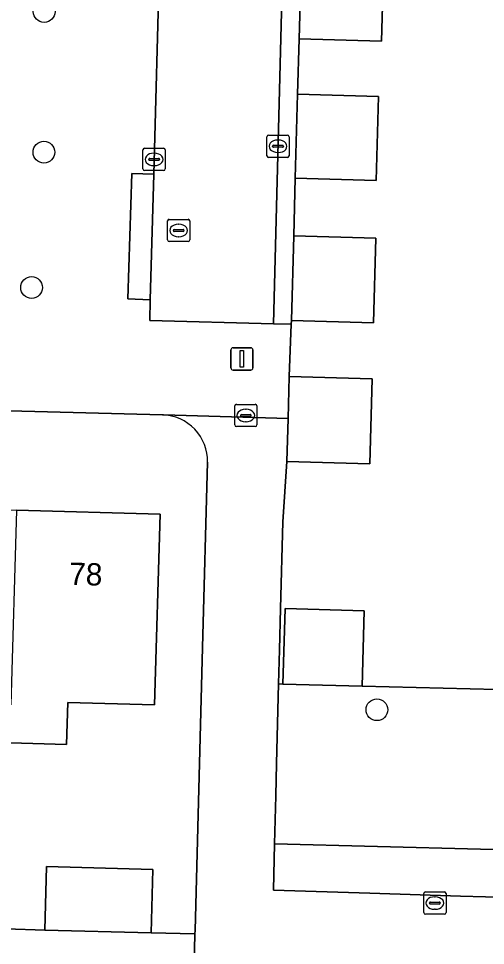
# Model space of a CAD drawing. Extents: x 162082 to 163401, y 388089 to 388636.
# Drawn here: x 162561.73 to 162582.7, y 388287.84 to 388329.44 of the extents above; entities that cross this region are included whole.
import ezdxf

# ---------------------------------------------------------------- set-up
doc = ezdxf.new("R2010")
doc.units = 0
for name, color, linetype in [('IMGEO_Boom', 7, 'Continuous'), ('IMGEO_Brandkraan', 7, 'Continuous'), ('IMGEO_Erf', 7, 'Continuous'), ('IMGEO_Groenvoorziening', 7, 'Continuous'), ('IMGEO_Kolk', 7, 'Continuous'), ('IMGEO_Lichtmast', 7, 'Continuous'), ('IMGEO_Pand', 7, 'Continuous'), ('IMGEO_Pand_nummerreeks', 7, 'Continuous'), ('IMGEO_Rijbaan_lokaal_open', 7, 'Continuous'), ('IMGEO_Rioolput', 7, 'Continuous'), ('IMGEO_Voetpad_open', 7, 'Continuous')]:
    doc.layers.add(name, color=color, linetype=linetype)

msp = doc.modelspace()

# ---------------------------------------------------------------- linework, layer by layer
at = {"layer": 'IMGEO_Boom'}
for centre in [(162562.886, 388329.755), (162562.875, 388323.442), (162562.321, 388317.37), (162577.826, 388298.423)]:
    msp.add_circle(centre, 0.489, dxfattribs=at)
at = {"layer": 'IMGEO_Brandkraan'}
for p, q in [((162571.438, 388311.202), (162571.438, 388312.054)), ((162571.513, 388312.128), (162572.365, 388312.128)), ((162572.439, 388312.054), (162572.439, 388311.202)), ((162571.697, 388311.622), (162571.697, 388311.634)), ((162572.135, 388311.585), (162571.737, 388311.585)), ((162571.74, 388311.671), (162572.138, 388311.671)), ((162571.926, 388311.908), (162571.951, 388311.908)), ((162572.181, 388311.634), (162572.181, 388311.622)), ((162572.365, 388311.128), (162571.513, 388311.128)), ((162571.949, 388311.348), (162571.924, 388311.348))]:
    msp.add_line(p, q, dxfattribs=at)
for points in [[(162571.438, 388311.202), (162571.438, 388312.054)], [(162571.513, 388312.128), (162572.365, 388312.128)], [(162572.439, 388312.054), (162572.439, 388311.202)], [(162572.365, 388311.128), (162571.513, 388311.128)]]:
    msp.add_lwpolyline(points, dxfattribs=at)
for centre, radius, start, end in [((162571.515, 388312.052), 0.0765, 91.552, 178.448), ((162571.515, 388312.052), 0.0765, 91.552, 178.448), ((162572.363, 388312.052), 0.0765, 1.552, 88.448), ((162572.363, 388312.052), 0.0765, 1.552, 88.448), ((162571.737, 388311.631), 0.0403, 85.8775, 175.7526), ((162571.734, 388311.621), 0.0366, 178.938, 274.7102), ((162572.138, 388311.628), 0.043, 264.8664, 352.4533), ((162572.142, 388311.633), 0.0386, 1.7309, 96.639), ((162571.515, 388311.204), 0.0765, 181.552, 268.448), ((162571.515, 388311.204), 0.0765, 181.552, 268.448), ((162572.363, 388311.204), 0.0765, 271.552, 358.448), ((162572.363, 388311.204), 0.0765, 271.552, 358.448)]:
    msp.add_arc(centre, radius, start, end, dxfattribs=at)
for centre, major_axis, ratio, start_param, end_param in [((162571.925, 388311.628), (-0.387, 0.002), 0.722429, 4.712389, 7.853982), ((162571.95, 388311.628), (-0.39, 0.002), 0.717154, 1.570796, 4.712389)]:
    msp.add_ellipse(centre, major_axis=major_axis, ratio=ratio, start_param=start_param, end_param=end_param, dxfattribs=at)
at = {"layer": 'IMGEO_Erf'}
for points in [[(162578.13, 388332.166), (162578.024, 388328.426), (162574.328, 388328.531), (162574.26, 388326.045), (162577.892, 388325.943), (162577.786, 388322.178), (162574.154, 388322.28), (162574.093, 388319.684), (162577.775, 388319.58), (162577.668, 388315.781), (162573.986, 388315.885), (162573.98, 388315.724), (162573.888, 388313.371), (162577.608, 388313.267), (162577.5, 388309.455), (162573.781, 388309.56), (162573.6, 388306.852), (162573.491, 388302.972), (162573.445, 388301.118), (162573.407, 388299.582), (162573.607, 388299.576), (162573.702, 388302.966), (162577.256, 388302.866), (162577.161, 388299.476), (162585.653, 388299.268)], [(162568.204, 388311.652), (162540.075, 388312.386), (162536.13, 388312.489), (162536.004, 388308.124), (162536.512, 388308.109), (162542.704, 388307.93), (162549.151, 388307.743), (162555.496, 388307.559), (162561.637, 388307.382), (162568.09, 388307.195), (162567.843, 388298.64), (162563.943, 388298.752), (162563.888, 388296.868), (162560.857, 388296.956), (162560.906, 388298.651), (162557.532, 388298.749), (162557.482, 388297.034), (162554.579, 388297.118), (162554.628, 388298.825)], [(162561.171, 388288.584), (162562.91, 388288.538), (162562.986, 388291.387), (162567.764, 388291.26), (162567.688, 388288.411), (162569.655, 388288.359), (162569.659, 388288.519), (162569.995, 388301.216), (162570.216, 388309.531)]]:
    msp.add_lwpolyline(points, dxfattribs=at)
msp.add_arc((162568.152, 388309.588), 2.065, 358.4171, 88.5614, dxfattribs=at)
at = {"layer": 'IMGEO_Groenvoorziening'}
for points in [[(162596.595, 388300.46), (162591.319, 388300.61), (162591.281, 388299.123), (162585.653, 388299.268), (162577.161, 388299.476), (162573.607, 388299.576), (162573.407, 388299.582), (162573.32, 388296.012), (162573.284, 388294.564), (162573.231, 388292.412), (162596.351, 388291.81), (162596.443, 388295.073)], [(162596.351, 388291.81), (162573.231, 388292.412), (162573.18, 388290.322), (162577.506, 388290.189), (162581.584, 388290.063), (162582.694, 388290.029), (162592.192, 388289.736), (162596.289, 388289.61)]]:
    msp.add_lwpolyline(points, close=True, dxfattribs=at)
at = {"layer": 'IMGEO_Kolk'}
for p, q in [((162572.883, 388323.283), (162572.883, 388324.135)), ((162572.958, 388324.209), (162573.81, 388324.209)), ((162573.371, 388323.989), (162573.396, 388323.989)), ((162573.884, 388324.135), (162573.884, 388323.283)), ((162567.395, 388323.621), (162568.247, 388323.621)), ((162573.142, 388323.703), (162573.142, 388323.715)), ((162573.58, 388323.666), (162573.182, 388323.666)), ((162573.185, 388323.752), (162573.583, 388323.752)), ((162573.626, 388323.715), (162573.626, 388323.703)), ((162567.32, 388322.695), (162567.32, 388323.547)), ((162567.622, 388323.164), (162568.02, 388323.164)), ((162567.808, 388323.401), (162567.833, 388323.401)), ((162568.321, 388323.547), (162568.321, 388322.695)), ((162573.81, 388323.209), (162572.958, 388323.209)), ((162573.394, 388323.429), (162573.369, 388323.429)), ((162567.579, 388323.115), (162567.579, 388323.127)), ((162568.017, 388323.078), (162567.619, 388323.078)), ((162567.831, 388322.841), (162567.806, 388322.841)), ((162568.063, 388323.127), (162568.063, 388323.115)), ((162568.247, 388322.621), (162567.395, 388322.621))]:
    msp.add_line(p, q, dxfattribs=at)
for points in [[(162572.883, 388323.283), (162572.883, 388324.135)], [(162572.958, 388324.209), (162573.81, 388324.209)], [(162573.884, 388324.135), (162573.884, 388323.283)], [(162567.395, 388323.621), (162568.247, 388323.621)], [(162567.32, 388322.695), (162567.32, 388323.547)], [(162568.321, 388323.547), (162568.321, 388322.695)], [(162573.81, 388323.209), (162572.958, 388323.209)], [(162568.247, 388322.621), (162567.395, 388322.621)]]:
    msp.add_lwpolyline(points, dxfattribs=at)
for centre, radius, start, end in [((162572.96, 388324.133), 0.0765, 91.552, 178.448), ((162572.96, 388324.133), 0.0765, 91.552, 178.448), ((162573.808, 388324.133), 0.0765, 1.552, 88.448), ((162573.808, 388324.133), 0.0765, 1.552, 88.448), ((162567.397, 388323.545), 0.0765, 91.552, 178.448), ((162567.397, 388323.545), 0.0765, 91.552, 178.448), ((162568.245, 388323.545), 0.0765, 1.552, 88.448), ((162568.245, 388323.545), 0.0765, 1.552, 88.448), ((162573.182, 388323.712), 0.0403, 85.8775, 175.7526), ((162573.179, 388323.702), 0.0366, 178.938, 274.7102), ((162573.583, 388323.709), 0.043, 264.8664, 352.4533), ((162573.587, 388323.714), 0.0386, 1.7309, 96.639), ((162567.619, 388323.124), 0.0403, 85.8775, 175.7526), ((162568.024, 388323.126), 0.0386, 1.7309, 96.639), ((162572.96, 388323.285), 0.0765, 181.552, 268.448), ((162572.96, 388323.285), 0.0765, 181.552, 268.448), ((162573.808, 388323.285), 0.0765, 271.552, 358.448), ((162573.808, 388323.285), 0.0765, 271.552, 358.448), ((162567.616, 388323.114), 0.0366, 178.938, 274.7102), ((162568.02, 388323.121), 0.043, 264.8664, 352.4533), ((162567.397, 388322.697), 0.0765, 181.552, 268.448), ((162567.397, 388322.697), 0.0765, 181.552, 268.448), ((162568.245, 388322.697), 0.0765, 271.552, 358.448), ((162568.245, 388322.697), 0.0765, 271.552, 358.448)]:
    msp.add_arc(centre, radius, start, end, dxfattribs=at)
for centre, major_axis, ratio, start_param, end_param in [((162573.37, 388323.709), (-0.387, 0.002), 0.722429, 4.712389, 7.853982), ((162573.395, 388323.709), (-0.39, 0.002), 0.717154, 1.570796, 4.712389), ((162567.807, 388323.121), (-0.387, 0.002), 0.722429, 4.712389, 7.853982), ((162567.832, 388323.121), (-0.39, 0.002), 0.717154, 1.570796, 4.712389)]:
    msp.add_ellipse(centre, major_axis=major_axis, ratio=ratio, start_param=start_param, end_param=end_param, dxfattribs=at)
at = {"layer": 'IMGEO_Lichtmast'}
for p, q in [((162571.269, 388313.767), (162571.269, 388314.567)), ((162571.269, 388314.567), (162571.269, 388313.767)), ((162571.369, 388314.667), (162572.159, 388314.667)), ((162572.159, 388314.667), (162571.369, 388314.667)), ((162572.259, 388314.567), (162572.259, 388313.767)), ((162572.259, 388313.767), (162572.259, 388314.567)), ((162572.159, 388313.667), (162571.369, 388313.667)), ((162571.369, 388313.667), (162572.159, 388313.667))]:
    msp.add_line(p, q, dxfattribs=at)
msp.add_lwpolyline([(162571.689, 388314.542), (162571.839, 388314.542), (162571.839, 388313.792), (162571.689, 388313.792), (162571.689, 388314.542)], dxfattribs=at)
for centre, start, end in [((162571.369, 388314.567), 90, 180), ((162571.369, 388314.567), 90, 180), ((162572.159, 388314.567), 0, 90), ((162572.159, 388314.567), 360, 90), ((162571.369, 388313.767), 180, 270), ((162571.369, 388313.767), 180, 270), ((162572.159, 388313.767), 270, 0), ((162572.159, 388313.767), 270, 0)]:
    msp.add_arc(centre, 0.1, start, end, dxfattribs=at)
at = {"layer": 'IMGEO_Pand'}
for points in [[(162578.028, 388332.169), (162574.434, 388332.27), (162574.328, 388328.531), (162578.024, 388328.426), (162578.13, 388332.166)], [(162577.786, 388322.178), (162577.892, 388325.943), (162574.26, 388326.045), (162574.154, 388322.28)], [(162577.775, 388319.58), (162574.093, 388319.684), (162573.986, 388315.885), (162577.668, 388315.781)], [(162577.608, 388313.267), (162573.888, 388313.371), (162573.835, 388311.494), (162573.781, 388309.56), (162577.5, 388309.455)], [(162561.637, 388307.382), (162561.383, 388298.637), (162560.906, 388298.651), (162560.857, 388296.956), (162563.888, 388296.868), (162563.943, 388298.752), (162567.843, 388298.64), (162568.09, 388307.195)], [(162577.256, 388302.866), (162573.702, 388302.966), (162573.607, 388299.576), (162577.161, 388299.476)], [(162562.986, 388291.387), (162562.91, 388288.538), (162567.688, 388288.411), (162567.764, 388291.26)]]:
    msp.add_lwpolyline(points, close=True, dxfattribs=at)
at = {"layer": 'IMGEO_Rijbaan_lokaal_open'}
msp.add_lwpolyline([(162573.176, 388315.745), (162573.857, 388341.976), (162540.827, 388342.868), (162540.683, 388337.145), (162568.161, 388336.385), (162568.065, 388331.956), (162567.804, 388322.464), (162567.649, 388316.822), (162567.624, 388315.895)], close=True, dxfattribs=at)
at = {"layer": 'IMGEO_Rioolput'}
for p, q in [((162568.423, 388319.504), (162568.423, 388320.356)), ((162568.498, 388320.43), (162569.35, 388320.43)), ((162569.424, 388320.356), (162569.424, 388319.504)), ((162568.682, 388319.924), (162568.682, 388319.936)), ((162569.12, 388319.887), (162568.722, 388319.887)), ((162568.725, 388319.973), (162569.123, 388319.973)), ((162568.911, 388320.21), (162568.936, 388320.21)), ((162569.166, 388319.936), (162569.166, 388319.924)), ((162569.35, 388319.43), (162568.498, 388319.43)), ((162568.934, 388319.65), (162568.909, 388319.65)), ((162579.926, 388289.321), (162579.926, 388290.173)), ((162580.001, 388290.247), (162580.853, 388290.247)), ((162580.414, 388290.027), (162580.439, 388290.027)), ((162580.927, 388290.173), (162580.927, 388289.321)), ((162580.185, 388289.741), (162580.185, 388289.753)), ((162580.623, 388289.704), (162580.225, 388289.704)), ((162580.228, 388289.79), (162580.626, 388289.79)), ((162580.437, 388289.467), (162580.412, 388289.467)), ((162580.669, 388289.753), (162580.669, 388289.741)), ((162580.853, 388289.247), (162580.001, 388289.247))]:
    msp.add_line(p, q, dxfattribs=at)
for points in [[(162568.423, 388319.504), (162568.423, 388320.356)], [(162568.498, 388320.43), (162569.35, 388320.43)], [(162569.424, 388320.356), (162569.424, 388319.504)], [(162569.35, 388319.43), (162568.498, 388319.43)], [(162579.926, 388289.321), (162579.926, 388290.173)], [(162580.001, 388290.247), (162580.853, 388290.247)], [(162580.927, 388290.173), (162580.927, 388289.321)], [(162580.853, 388289.247), (162580.001, 388289.247)]]:
    msp.add_lwpolyline(points, dxfattribs=at)
for centre, radius, start, end in [((162568.5, 388320.354), 0.0765, 91.552, 178.448), ((162568.5, 388320.354), 0.0765, 91.552, 178.448), ((162569.348, 388320.354), 0.0765, 1.552, 88.448), ((162569.348, 388320.354), 0.0765, 1.552, 88.448), ((162568.722, 388319.933), 0.0403, 85.8775, 175.7526), ((162568.719, 388319.923), 0.0366, 178.938, 274.7102), ((162569.123, 388319.93), 0.043, 264.8664, 352.4533), ((162569.127, 388319.935), 0.0386, 1.7309, 96.639), ((162568.5, 388319.506), 0.0765, 181.552, 268.448), ((162568.5, 388319.506), 0.0765, 181.552, 268.448), ((162569.348, 388319.506), 0.0765, 271.552, 358.448), ((162569.348, 388319.506), 0.0765, 271.552, 358.448), ((162580.003, 388290.171), 0.0765, 91.552, 178.448), ((162580.003, 388290.171), 0.0765, 91.552, 178.448), ((162580.851, 388290.171), 0.0765, 1.552, 88.448), ((162580.851, 388290.171), 0.0765, 1.552, 88.448), ((162580.225, 388289.75), 0.0403, 85.8775, 175.7526), ((162580.222, 388289.74), 0.0366, 178.938, 274.7102), ((162580.626, 388289.747), 0.043, 264.8664, 352.4533), ((162580.63, 388289.752), 0.0386, 1.7309, 96.639), ((162580.003, 388289.323), 0.0765, 181.552, 268.448), ((162580.003, 388289.323), 0.0765, 181.552, 268.448), ((162580.851, 388289.323), 0.0765, 271.552, 358.448), ((162580.851, 388289.323), 0.0765, 271.552, 358.448)]:
    msp.add_arc(centre, radius, start, end, dxfattribs=at)
for centre, major_axis, ratio, start_param, end_param in [((162568.91, 388319.93), (-0.387, 0.002), 0.722429, 4.712389, 7.853982), ((162568.935, 388319.93), (-0.39, 0.002), 0.717154, 1.570796, 4.712389), ((162580.413, 388289.747), (-0.387, 0.002), 0.722429, 4.712389, 7.853982), ((162580.438, 388289.747), (-0.39, 0.002), 0.717154, 1.570796, 4.712389)]:
    msp.add_ellipse(centre, major_axis=major_axis, ratio=ratio, start_param=start_param, end_param=end_param, dxfattribs=at)
at = {"layer": 'IMGEO_Voetpad_open'}
for points in [[(162570.216, 388309.531), (162569.995, 388301.216), (162569.659, 388288.519), (162569.655, 388288.359), (162569.617, 388286.953), (162573.884, 388286.839), (162576.383, 388286.759), (162579.445, 388286.732), (162585.177, 388286.522), (162599.197, 388286.008), (162599.649, 388301.909), (162601.036, 388350.695), (162601.206, 388356.658), (162598.183, 388356.743), (162598.056, 388352.244), (162596.595, 388300.46), (162596.443, 388295.073), (162596.351, 388291.81), (162596.289, 388289.61), (162592.192, 388289.736)], [(162592.192, 388289.736), (162582.694, 388290.029), (162581.584, 388290.063), (162577.506, 388290.189), (162573.18, 388290.322), (162573.231, 388292.412), (162573.284, 388294.564), (162573.32, 388296.012), (162573.407, 388299.582), (162573.445, 388301.118), (162573.491, 388302.972), (162573.6, 388306.852), (162573.781, 388309.56), (162573.835, 388311.494), (162568.242, 388311.654), (162568.204, 388311.652)], [(162558.479, 388287.33), (162563.431, 388287.118), (162564.619, 388287.087), (162569.617, 388286.953), (162569.655, 388288.359), (162567.688, 388288.411), (162562.91, 388288.538), (162561.171, 388288.584)]]:
    msp.add_lwpolyline(points, dxfattribs=at)
for points in [[(162554.162, 388343.153), (162550.412, 388343.243), (162540.842, 388343.472), (162540.827, 388342.868), (162573.857, 388341.976), (162573.176, 388315.745), (162573.98, 388315.724), (162573.986, 388315.885), (162574.093, 388319.684), (162574.154, 388322.28), (162574.26, 388326.045), (162574.328, 388328.531), (162574.434, 388332.27), (162574.483, 388334.837), (162574.589, 388338.583), (162574.679, 388342.663), (162573.141, 388342.682), (162569.381, 388342.775), (162566.88, 388342.86), (162563.037, 388342.956), (162560.478, 388342.951), (162556.732, 388343.045)], [(162566.815, 388322.494), (162567.804, 388322.464), (162568.065, 388331.956), (162540.608, 388332.828), (162540.075, 388312.386), (162568.204, 388311.652), (162568.242, 388311.654), (162573.835, 388311.494), (162573.888, 388313.371), (162573.98, 388315.724), (162573.176, 388315.745), (162567.624, 388315.895), (162567.649, 388316.822), (162566.646, 388316.859)], [(162567.804, 388322.464), (162566.815, 388322.494), (162566.646, 388316.859), (162567.649, 388316.822)]]:
    msp.add_lwpolyline(points, close=True, dxfattribs=at)
msp.add_arc((162568.152, 388309.588), 2.065, 358.4171, 88.5614, dxfattribs=at)

# ---------------------------------------------------------------- texts
at = {"layer": 'IMGEO_Pand_nummerreeks'}
msp.add_text('78', height=1, rotation=358.3424, dxfattribs=at).set_placement((162563.999, 388304.032))

doc.saveas('drawing.dxf')
